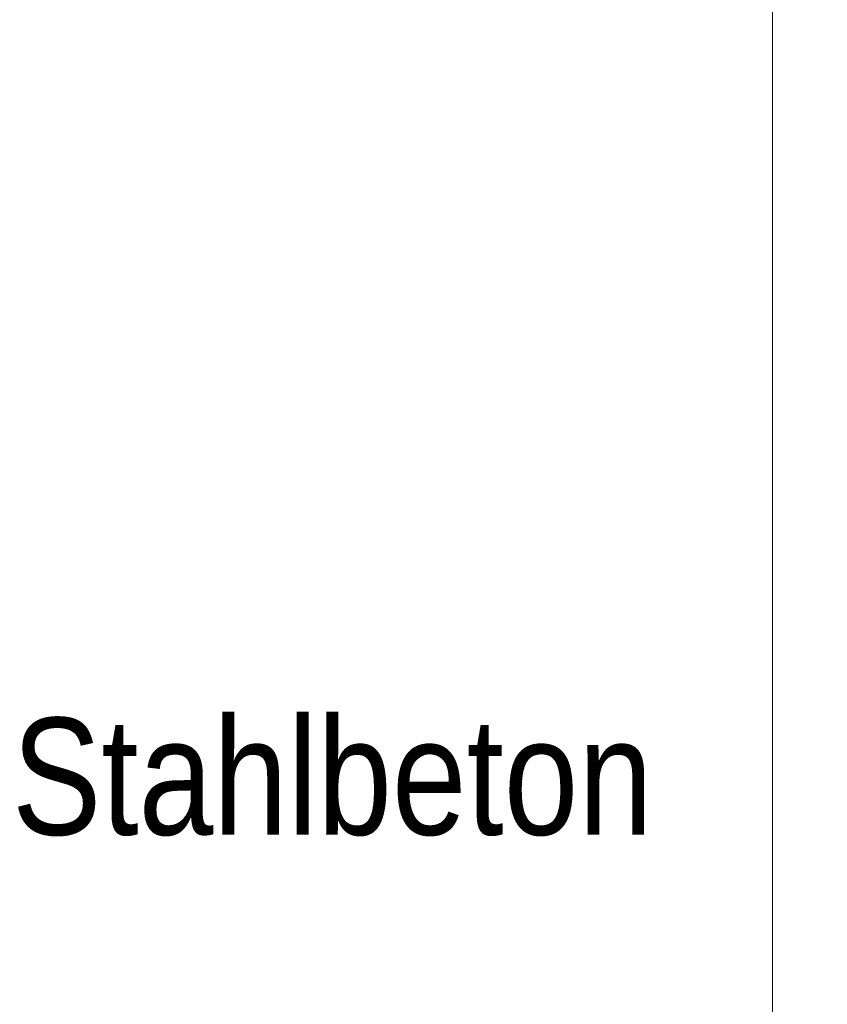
# Model space of a CAD drawing. Extents: x -620 to 3480, y 62 to 1112.
# Tile 278 of 288: x 204 to 213, y 941 to 953. Entities that reach past the tile are written whole.
import ezdxf
from ezdxf.lldxf.tags import DXFTag

# ---------------------------------------------------------------- set-up
doc = ezdxf.new("R2010")
doc.units = 0
doc.layers.get('0').update_dxf_attribs({"lineweight": 13})
doc.layers.add('E_Detail_Beschriftung', color=7, linetype='Continuous', lineweight=13, true_color=0x009900)
doc.layers.add('E_Detail_Linie_Text_Bem', color=7, linetype='Continuous', lineweight=13)
doc.styles.get("Standard").update_dxf_attribs({"font": 'ARIALN.TTF'})
tags = doc.linetypes.add('fein_strichliert-A06GA2TT8I', pattern=[4, 1, -2, 1]).pattern_tags.tags
tags[8:9] = [DXFTag(74, 4), DXFTag(75, 0), DXFTag(340, '0'), DXFTag(46, 0.0), DXFTag(50, 0.0), DXFTag(44, 0.0), DXFTag(45, 0.0)]
tags[6:7] = [DXFTag(74, 4), DXFTag(75, 0), DXFTag(340, '0'), DXFTag(46, 0.0), DXFTag(50, 0.0), DXFTag(44, 0.0), DXFTag(45, 0.0)]
tags[4:5] = [DXFTag(74, 4), DXFTag(75, 0), DXFTag(340, '0'), DXFTag(46, 0.0), DXFTag(50, 0.0), DXFTag(44, 0.0), DXFTag(45, 0.0)]

# ---------------------------------------------------------------- blocks, each defined once
blk = doc.blocks.new('Referenz-A06GA2TU8I')
at = {"layer": 'E_Detail_Linie_Text_Bem', "linetype": 'fein_strichliert-A06GA2TT8I', "ltscale": 0.65}
blk.add_line((212.548, 903.107), (212.548, 964.424), dxfattribs=at)
at = {"layer": 'E_Detail_Beschriftung', "linetype": 'Continuous', "ltscale": 0.13, "insert": (203.446, 944.278), "char_height": 1.4, "attachment_point": 1}
blk.add_mtext('{\\fArial Narrow;Stahlbeton}', dxfattribs=at)

msp = doc.modelspace()

# ---------------------------------------------------------------- block references
at = {"color": 8, "lineweight": 25, "ltscale": 0.25, "true_color": 0x808080}
msp.add_blockref('Referenz-A06GA2TU8I', (0, 0), dxfattribs=at)

doc.saveas('drawing.dxf')
